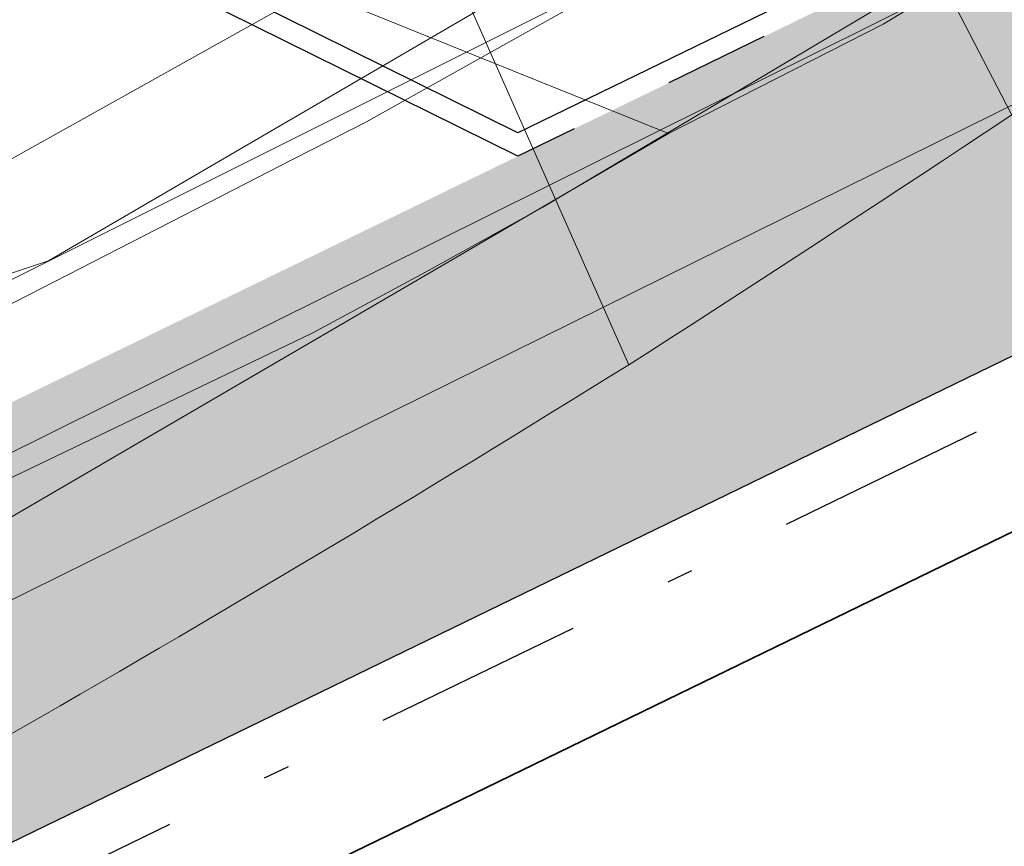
# Model space of a CAD drawing. Header units: metres. Extents: x 163628 to 167855, y 402678 to 405435.
# Tile 354 of 1056: x 165661.72 to 165665.46, y 404049.28 to 404052.41. Entities that reach past the tile are written whole.
import ezdxf

# ---------------------------------------------------------------- set-up
doc = ezdxf.new("R2010")
doc.units = ezdxf.units.M
doc.linetypes.add('X-CA190022.004-UO-DWM_Snelfietsroute$0$VH-GELEIDEBAND_50X200', pattern=[8, 4, -2, 0, -2])
doc.linetypes.add('X-CA190022.004-UO-DWM_Snelfietsroute$0$VH-OPSLUITBAND_80X200', pattern=[14, 8, -2, 2, -2])
doc.layers.get('0').update_dxf_attribs({"lineweight": 25})
for name, color, linetype, lineweight in [('X-CA190022.004-UO-BGT_Ondergrond$0$GE_314_WGDRijbaanLokaleweg_Vlak_GEM', 253, 'Continuous', 9), ('X-CA190022.004-UO-BGT_Ondergrond$0$GE_322_WGDInrit_Vlak_GEM', 253, 'Continuous', 9), ('X-CA190022.004-UO-BGT_Ondergrond$0$GE_364_OWGBerm_halfverhard_Vlak_GEM', 253, 'Continuous', 9), ('X-CA190022.004-UO-BGT_Ondergrond$0$GE_367_OWGBerm_groenvoorziening_grasenk_GEM', 253, 'Continuous', 9), ('X-CA190022.004-UO-DTM inmeting$0$B-WE-VH-VERHARDING_ASFALT-G', 246, 'Continuous', 0), ('X-CA190022.004-UO-DTM inmeting$0$B-WE-VH-VERHARDING_KLINKERS-G', 246, 'Continuous', 0), ('X-CA190022.004-UO-DWM_Snelfietsroute$0$N-WE-VH-KANTOPSLUITING_ACHTERKANTBAND-G', 125, 'Continuous', 25), ('X-CA190022.004-UO-DWM_Snelfietsroute$0$N-WE-VH-KANTOPSLUITING_GELEIDEBAND_50X200-G', 125, 'X-CA190022.004-UO-DWM_Snelfietsroute$0$VH-GELEIDEBAND_50X200', 25), ('X-CA190022.004-UO-DWM_Snelfietsroute$0$N-WE-VH-KANTOPSLUITING_OPSLUITBAND_80X200-G', 125, 'X-CA190022.004-UO-DWM_Snelfietsroute$0$VH-OPSLUITBAND_80X200', 25), ('X-CA190022.004-UO-DWM_Snelfietsroute$0$N-WE-VH-VERHARDING-G', 125, 'Continuous', 25)]:
    doc.layers.add(name, color=color, linetype=linetype, lineweight=lineweight)
doc.layers.add('X-CA190022.004-UO-DTM inmeting$0$X-XX-AL-MEETPUNT-S', color=246, linetype='Continuous', lineweight=0, plot=False)
for name, color, linetype, lineweight, transparency in [('X-CA190022.004-UO-KL_Wenstracé_v0.3$0$N-WE-KL-TRACE_WENSTRACE-G 1.5m', 24, 'Continuous', 35, 0.6), ('X-CA190022.004-UO-KLIC$0$B-OI-KL-DATA_KPN_0000546663_VECT_19O042616-G', 42, 'X-CA190022.004-UO-KLIC$0$1-200 TELEFONIE-KPN', 0, 0.25), ('X-CA190022.004-UO-KLIC$0$B-OI-KL-DATA_REGGEFIBER OPERATOR B.V._0000579733_VECT_19O042616-G', 42, 'X-CA190022.004-UO-KLIC$0$1-200 REGGEFIBER', 0, 0.25), ('X-CA190022.004-UO-KLIC$0$B-OI-KL-DATA_ZIGGO BV_0000546674_VECT_19O042616-G', 42, 'X-CA190022.004-UO-KLIC$0$1-200 ZIGGO', 0, 0.25), ('X-CA190022.004-UO-KLIC$0$B-OI-KL-WATER_BW_0000551269_VECT_19O042616-G', 42, 'X-CA190022.004-UO-KLIC$0$1-200 WATERLEIDING', 0, 0.25), ('X-CA190022.004-UO-KLIC$0$B-WE-KL-ET_LS-G', 42, 'X-CA190022.004-UO-KLIC$0$1-200 LAAGSPANNING', 0, 0.25), ('X-CA190022.004-UO-KLIC$0$B-WE-KL-ET_LS_KABELBED-G', 42, 'X-CA190022.004-UO-KLIC$0$1-200 LAAGSPANNING', 0, 0.25), ('X-CA190022.004-UO-KLIC$0$B-WE-KL-ET_MS-G', 42, 'X-CA190022.004-UO-KLIC$0$1-200 MIDDENSPANNING', 0, 0.25), ('X-CA190022.004-UO-KLIC$0$B-WE-KL-ET_MS_DUCT-G', 42, 'X-CA190022.004-UO-KLIC$0$1-200 MIDDENSPANNING', 0, 0.25), ('X-CA190022.004-UO-KLIC$0$B-WE-KL-ET_MS_MANTELBUIS-G', 42, 'X-CA190022.004-UO-KLIC$0$1-200 MIDDENSPANNING', 0, 0.25), ('X-CA190022.004-UO-KLIC$0$B-WE-KL-GAS_LD-G', 42, 'X-CA190022.004-UO-KLIC$0$1-200 GASLEIDING LAGE DRUK', 0, 0.25)]:
    doc.layers.add(name, color=color, linetype=linetype, lineweight=lineweight, transparency=transparency)
doc.styles.add('X-CA190022.004-UO-KLIC$0$NLCS-ISO', font='NLCS-ISO.ttf')
doc.linetypes.add('X-CA190022.004-UO-KLIC$0$1-200 GASLEIDING LAGE DRUK', pattern='A,1.5,-0.6,["GAS LD",X-CA190022.004-UO-KLIC$0$NLCS-ISO,S=0.24,R=0,X=-0.5,Y=-0.12],-0.7', length=2.8)
doc.linetypes.add('X-CA190022.004-UO-KLIC$0$1-200 LAAGSPANNING', pattern='A,1.5,-0.6,["LS",X-CA190022.004-UO-KLIC$0$NLCS-ISO,S=0.24,R=0,X=-0.45,Y=-0.12],-0.05', length=2.15)
doc.linetypes.add('X-CA190022.004-UO-KLIC$0$1-200 MIDDENSPANNING', pattern='A,1.5,-0.6,["MS",X-CA190022.004-UO-KLIC$0$NLCS-ISO,S=0.24,R=0,X=-0.5,Y=-0.12],-0.05', length=2.15)
doc.linetypes.add('X-CA190022.004-UO-KLIC$0$1-200 REGGEFIBER', pattern='A,1.5,-0.6,["REGGEFIBER",X-CA190022.004-UO-KLIC$0$NLCS-ISO,S=0.24,R=0,X=-0.5,Y=-0.12],-0.65', length=2.75)
doc.linetypes.add('X-CA190022.004-UO-KLIC$0$1-200 TELEFONIE-KPN', pattern='A,1.5,-0.6,["KPN",X-CA190022.004-UO-KLIC$0$NLCS-ISO,S=0.24,R=0,X=-0.5,Y=-0.12],-0.3', length=2.4)
doc.linetypes.add('X-CA190022.004-UO-KLIC$0$1-200 WATERLEIDING', pattern='A,1.5,-0.6,["WATER",X-CA190022.004-UO-KLIC$0$NLCS-ISO,S=0.24,R=0,X=-0.5,Y=-0.12],-0.65', length=2.75)
doc.linetypes.add('X-CA190022.004-UO-KLIC$0$1-200 ZIGGO', pattern='A,1.5,-0.6,["ZIGGO",X-CA190022.004-UO-KLIC$0$NLCS-ISO,S=0.24,R=0,X=-0.5,Y=-0.12],-0.5', length=2.6)

# ---------------------------------------------------------------- blocks, each defined once
blk = doc.blocks.new('X-CA190022.004-UO-DTM inmeting$0$punt')
at = {"color": 0, "lineweight": -2}
blk.add_line((0, 0), (0, 0), dxfattribs=at)

msp = doc.modelspace()

# ---------------------------------------------------------------- linework, layer by layer
at = {"layer": 'X-CA190022.004-UO-BGT_Ondergrond$0$GE_314_WGDRijbaanLokaleweg_Vlak_GEM', "extrusion": (0, 0, -1)}
msp.add_arc((-165627.9204, 404108.7246), 72.11, 211.384689, 240.300856, dxfattribs=at)
at = {"layer": 'X-CA190022.004-UO-BGT_Ondergrond$0$GE_314_WGDRijbaanLokaleweg_Vlak_GEM'}
for centre, radius, start, end in [((165616.1303, 404126.0763), 88.9675, 302.576742, 310.372989), ((165624.0806, 404115.2716), 75.5872, 297.70455, 301.908261)]:
    msp.add_arc(centre, radius, start, end, dxfattribs=at)
at = {"layer": 'X-CA190022.004-UO-BGT_Ondergrond$0$GE_322_WGDInrit_Vlak_GEM', "flags": 128}
msp.add_lwpolyline([(165659.222, 404048.35), (165655.172, 404046.399), (165655.173, 404046.841), (165655.118, 404050.373), (165660.944, 404053.174), (165662.756, 404053.989), (165664.033, 404051.106)], dxfattribs=at)
at = {"layer": 'X-CA190022.004-UO-BGT_Ondergrond$0$GE_322_WGDInrit_Vlak_GEM', "extrusion": (0, 0, -1)}
msp.add_arc((-165624.0806, 404115.2716), 75.5872, 238.091739, 242.29545, dxfattribs=at)
at = {"layer": 'X-CA190022.004-UO-BGT_Ondergrond$0$GE_364_OWGBerm_halfverhard_Vlak_GEM', "flags": 128}
msp.add_lwpolyline([(165664.033, 404051.106), (165662.756, 404053.989), (165673.162, 404058.916), (165673.76, 404058.297)], dxfattribs=at)
at = {"layer": 'X-CA190022.004-UO-BGT_Ondergrond$0$GE_364_OWGBerm_halfverhard_Vlak_GEM', "extrusion": (0, 0, -1)}
msp.add_arc((-165616.1303, 404126.0763), 88.9675, 229.627011, 237.423258, dxfattribs=at)
at = {"layer": 'X-CA190022.004-UO-BGT_Ondergrond$0$GE_367_OWGBerm_groenvoorziening_grasenk_GEM'}
msp.add_arc((165627.9204, 404108.7246), 72.11, 299.699144, 328.615311, dxfattribs=at)
at = {"layer": 'X-CA190022.004-UO-DTM inmeting$0$B-WE-VH-VERHARDING_ASFALT-G'}
msp.add_polyline3d([(165692.467, 404081.283, 9.011), (165690.492, 404078.619, 9.015), (165688.163, 404075.127, 9.011), (165687.418, 404074.012, 9.009), (165685.769, 404072.007, 9.052), (165683.108, 404068.492, 9.046), (165680.191, 404064.848, 9.068), (165677.184, 404061.487, 9.092), (165674.539, 404058.944, 9.177), (165671.821, 404056.725, 9.214), (165668.888, 404054.742, 9.216), (165664.997, 404052.397, 9.208), (165664.184, 404051.983, 9.201), (165661.309, 404050.306, 9.188), (165657.372, 404048.088, 9.161), (165655.189, 404046.873, 9.152), (165655.094, 404046.534, 9.163), (165651.321, 404044.732, 9.168), (165648.297, 404043.223, 9.172), (165643.616, 404040.892, 9.203)], dxfattribs=at)
at = {"layer": 'X-CA190022.004-UO-DTM inmeting$0$B-WE-VH-VERHARDING_KLINKERS-G'}
msp.add_polyline3d([(165664.184, 404051.983, 9.201), (165662.945, 404052.482, 9.203), (165662.337, 404052.771, 9.222), (165661.317, 404053.397, 9.213), (165660.49, 404054.245, 9.193)], dxfattribs=at)
at = {"layer": 'X-CA190022.004-UO-DWM_Snelfietsroute$0$N-WE-VH-KANTOPSLUITING_ACHTERKANTBAND-G', "ltscale": 0.2, "flags": 128}
for points in [[(165597.2726, 404017.9776), (165601.5267, 404020.047), (165667.6688, 404052.2005), (165668.0447, 404052.3865), (165668.8606, 404052.8133), (165669.6623, 404053.2645), (165670.4498, 404053.7402), (165671.2222, 404054.2399), (165671.9789, 404054.7632), (165672.7191, 404055.3094), (165673.4427, 404055.8786), (165673.8469, 404056.2127), (165674.1467, 404056.4684), (165674.8341, 404057.0811), (165675.5017, 404057.7141), (165676.1494, 404058.3673), (165676.7768, 404059.0402), (165677.3832, 404059.732), (165677.968, 404060.4422), (165678.531, 404061.1705), (165678.8565, 404061.6135), (165690.783, 404078.1663)], [(165683.6085, 404070.9117), (165677.5788, 404062.5431), (165677.2692, 404062.1215), (165676.7328, 404061.4278), (165676.1789, 404060.7552), (165675.6046, 404060.0999), (165675.0104, 404059.4626), (165674.3969, 404058.8439), (165673.7646, 404058.2443), (165673.1083, 404057.6593), (165672.831, 404057.4228), (165672.4508, 404057.1086), (165671.7613, 404056.5663), (165671.0602, 404056.0489), (165670.3435, 404055.5533), (165669.6119, 404055.08), (165668.8661, 404054.6295), (165668.1068, 404054.2021), (165667.3281, 404053.7948), (165666.973, 404053.6191), (165663.6125, 404051.9854), (165661.0825, 404053.239)]]:
    msp.add_lwpolyline(points, dxfattribs=at)
at = {"layer": 'X-CA190022.004-UO-DWM_Snelfietsroute$0$N-WE-VH-KANTOPSLUITING_GELEIDEBAND_50X200-G', "ltscale": 0.2, "flags": 128}
msp.add_lwpolyline([(165597.3599, 404017.7977), (165601.6142, 404019.8672), (165667.7568, 404052.0209), (165668.1354, 404052.2083), (165668.9561, 404052.6375), (165669.7631, 404053.0918), (165670.5558, 404053.5706), (165671.3334, 404054.0737), (165672.0951, 404054.6004), (165672.8403, 404055.1503), (165673.5682, 404055.7229), (165673.9755, 404056.0595), (165674.2782, 404056.3176), (165674.9695, 404056.9339), (165675.6415, 404057.5711), (165676.2936, 404058.2287), (165676.9252, 404058.9061), (165677.5356, 404059.6025), (165678.1243, 404060.3175), (165678.6908, 404061.0501), (165679.0182, 404061.4959), (165690.9453, 404078.0494)], dxfattribs=at)
at = {"layer": 'X-CA190022.004-UO-DWM_Snelfietsroute$0$N-WE-VH-KANTOPSLUITING_OPSLUITBAND_80X200-G', "ltscale": 0.2, "flags": 128}
msp.add_lwpolyline([(165686.892, 404077.209), (165687.5552, 404077.1077), (165683.3145, 404071.2221), (165683.7202, 404070.9299), (165677.6435, 404062.496), (165677.3331, 404062.0734), (165676.7954, 404061.3779), (165676.2399, 404060.7034), (165675.664, 404060.0463), (165675.0681, 404059.4072), (165674.4528, 404058.7867), (165673.8187, 404058.1855), (165673.1609, 404057.599), (165672.8824, 404057.3616), (165672.501, 404057.0464), (165671.8098, 404056.5027), (165671.1067, 404055.9838), (165670.388, 404055.4868), (165669.6544, 404055.0122), (165668.9064, 404054.5604), (165668.145, 404054.1318), (165667.3644, 404053.7235), (165667.0082, 404053.5472), (165663.6122, 404051.8963), (165661.047, 404053.1673)], dxfattribs=at)
at = {"layer": 'X-CA190022.004-UO-DWM_Snelfietsroute$0$N-WE-VH-VERHARDING-G', "lineweight": 35, "flags": 128}
msp.add_lwpolyline([(165601.7891, 404019.5074), (165667.9317, 404051.6612), (165668.3153, 404051.851), (165669.1469, 404052.2859), (165669.9647, 404052.7462), (165670.7679, 404053.2315), (165671.5558, 404053.7412), (165672.3277, 404054.2749), (165673.0827, 404054.8322), (165673.8203, 404055.4124), (165674.233, 404055.7535), (165674.5397, 404056.015), (165675.2402, 404056.6394), (165675.9212, 404057.2851), (165676.5819, 404057.9515), (165677.2219, 404058.6378), (165677.8404, 404059.3435), (165678.437, 404060.068), (165679.011, 404060.8104), (165679.3427, 404061.262), (165691.2873, 404077.8398)], dxfattribs=at)
at = {"layer": 'X-CA190022.004-UO-KL_Wenstracé_v0.3$0$N-WE-KL-TRACE_WENSTRACE-G 1.5m', "lineweight": 18, "ltscale": 0.2, "const_width": 1.5}
msp.add_lwpolyline([(165576.1178, 404009.7862, 0.039739), (165596.166, 404018.2749), (165667.3415, 404052.8753, 0.124118), (165678.2474, 404062.0512), (165690.192, 404078.629, -0.152208), (165708.4365, 404092.3363, -0.152208)], format="xyb", dxfattribs=at)
at = {"layer": 'X-CA190022.004-UO-KLIC$0$B-OI-KL-DATA_KPN_0000546663_VECT_19O042616-G', "flags": 128}
msp.add_lwpolyline([(165703.5, 404097.5), (165696.1667, 404088.1667), (165685.5, 404071.8333), (165681.5, 404066.5), (165673.5, 404058.1667), (165672.5, 404057.5), (165666.5, 404053.1667), (165665.1667, 404052.5), (165609.5, 404024.8333), (165553.5, 403998.1667), (165544.1667, 403994.5), (165539.5, 403992.1667), (165525.8333, 403979.1667), (165525.8333, 403978.5), (165532.1667, 403975.8333)], dxfattribs=at)
at = {"layer": 'X-CA190022.004-UO-KLIC$0$B-OI-KL-DATA_REGGEFIBER OPERATOR B.V._0000579733_VECT_19O042616-G', "flags": 128}
msp.add_lwpolyline([(165674.1667, 404060.5), (165674.1667, 404059.8333), (165670.1667, 404056.5), (165665.1667, 404053.1667), (165634.5, 404037.8333)], dxfattribs=at)
at = {"layer": 'X-CA190022.004-UO-KLIC$0$B-OI-KL-DATA_ZIGGO BV_0000546674_VECT_19O042616-G', "flags": 128}
msp.add_lwpolyline([(165673.1667, 404058.8333), (165669.8333, 404056.1667), (165661.8333, 404051.5), (165660.8333, 404051.1667)], dxfattribs=at)
at = {"layer": 'X-CA190022.004-UO-KLIC$0$B-OI-KL-WATER_BW_0000551269_VECT_19O042616-G', "flags": 128}
msp.add_lwpolyline([(165667.5, 404048.1667), (165662.8333, 404057.1667)], dxfattribs=at)
at = {"layer": 'X-CA190022.004-UO-KLIC$0$B-WE-KL-ET_LS-G'}
for points in [[(165671.89, 404057.286), (165671.446, 404056.934), (165670.507, 404056.212), (165670.243, 404056.013), (165670.012, 404055.841), (165668.762, 404054.944), (165668.245, 404054.588), (165667.942, 404054.381), (165667.709, 404054.224), (165667.154, 404053.853), (165665.983, 404053.087), (165665.369, 404052.693), (165663.707, 404051.704), (165663.263, 404051.457), (165662.833, 404051.226), (165647.399, 404043.811)], [(165671.89, 404057.286), (165671.446, 404056.934), (165670.507, 404056.212), (165670.243, 404056.013), (165670.012, 404055.841), (165668.762, 404054.944), (165668.245, 404054.588), (165667.942, 404054.381), (165667.709, 404054.224), (165667.154, 404053.853), (165665.983, 404053.087), (165665.369, 404052.693), (165663.707, 404051.704), (165663.263, 404051.457), (165662.833, 404051.226), (165647.399, 404043.811)], [(165643.153, 404041.77), (165644.066, 404042.209), (165647.399, 404043.811), (165647.404, 404043.813), (165651.302, 404046.081), (165654.734, 404047.998), (165661.719, 404051.901), (165665.172, 404053.83)]]:
    msp.add_lwpolyline(points, dxfattribs=at)
at = {"layer": 'X-CA190022.004-UO-KLIC$0$B-WE-KL-ET_LS_KABELBED-G'}
for points in [[(165672.103, 404057.458), (165671.89, 404057.286), (165671.446, 404056.934), (165670.507, 404056.212), (165670.243, 404056.013), (165670.012, 404055.841), (165668.762, 404054.944), (165668.245, 404054.588), (165667.942, 404054.381), (165667.709, 404054.224), (165667.154, 404053.853), (165665.983, 404053.087), (165665.369, 404052.693), (165663.707, 404051.704), (165663.263, 404051.457), (165662.833, 404051.226), (165647.399, 404043.811)], [(165661.719, 404051.901), (165665.172, 404053.83)]]:
    msp.add_lwpolyline(points, dxfattribs=at)
at = {"layer": 'X-CA190022.004-UO-KLIC$0$B-WE-KL-ET_MS-G', "linetype": 'X-CA190022.004-UO-KLIC$0$1-200 MIDDENSPANNING'}
msp.add_lwpolyline([(165679.785, 404064.601), (165676.334, 404061.409), (165675.356, 404060.59), (165674.331, 404059.762), (165673.259, 404058.924), (165672.139, 404058.076), (165670.972, 404057.217), (165669.758, 404056.349), (165668.496, 404055.471), (165667.187, 404054.582), (165666.969, 404054.436), (165666.545, 404054.152), (165665.351, 404053.379), (165664.98, 404053.147), (165664.623, 404052.928), (165664.279, 404052.722), (165663.037, 404052.026), (165662.761, 404051.885), (165662.491, 404051.746), (165658.095, 404049.492), (165656.49, 404048.669)], dxfattribs=at)
at = {"layer": 'X-CA190022.004-UO-KLIC$0$B-WE-KL-ET_MS_DUCT-G'}
msp.add_lwpolyline([(165658.095, 404049.492), (165662.491, 404051.746)], dxfattribs=at)
at = {"layer": 'X-CA190022.004-UO-KLIC$0$B-WE-KL-ET_MS_MANTELBUIS-G'}
msp.add_lwpolyline([(165658.095, 404049.492), (165662.491, 404051.746)], dxfattribs=at)
at = {"layer": 'X-CA190022.004-UO-KLIC$0$B-WE-KL-GAS_LD-G'}
msp.add_lwpolyline([(165697.146, 404089.539), (165683.025, 404068.861), (165677.251, 404062.812), (165673.556, 404059.966), (165666.98, 404056.788), (165664.279, 404055.482), (165665.832, 404052.262), (165655.977, 404047.389), (165638.98, 404039.176), (165634.742, 404037.128), (165634.026, 404036.782), (165621.458, 404030.709), (165620.449, 404030.221), (165619.207, 404029.621), (165618.847, 404029.447)], dxfattribs=at)

# ---------------------------------------------------------------- block references
at = {"layer": 'X-CA190022.004-UO-DTM inmeting$0$X-XX-AL-MEETPUNT-S', "linetype": 'ByBlock', "lineweight": -2}
for p in [(165664.997, 404052.397, 9.208), (165664.184, 404051.983, 9.201)]:
    msp.add_blockref('X-CA190022.004-UO-DTM inmeting$0$punt', p, dxfattribs=at)

doc.saveas('drawing.dxf')
